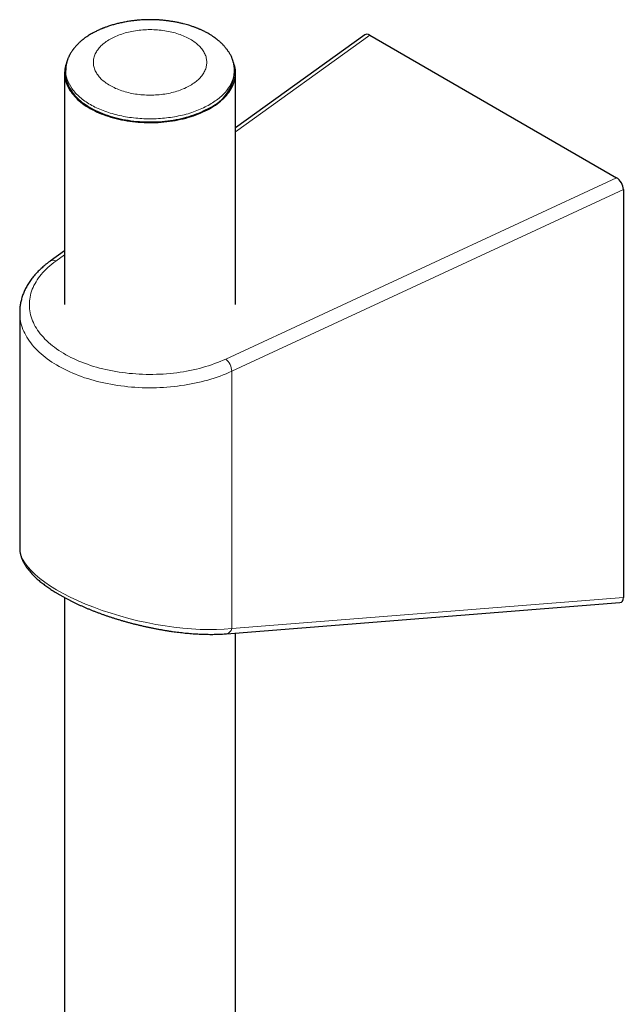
# Model space of a CAD drawing. Header units: millimetres. Extents: x 8 to 984, y 12 to 973.
# Tile 322 of 323: x 862 to 924, y 557 to 660. Entities that reach past the tile are written whole.
import ezdxf

# ---------------------------------------------------------------- set-up
doc = ezdxf.new("R2010")
doc.units = ezdxf.units.MM

msp = doc.modelspace()

# ---------------------------------------------------------------- linework, layer by layer
at = {"color": 7, "linetype": 'Continuous', "lineweight": 30}
for p, q in [((897.49, 658.18), (884.04, 648.51)), ((898.02, 658.14), (923.71, 643.32)), ((866.24, 654.2), (866.24, 630.11)), ((866.36, 654.64), (866.34, 654.32)), ((866.38, 654.64), (866.38, 654.68)), ((883.9, 654.67), (883.91, 654.64)), ((883.94, 654.32), (883.93, 654.64)), ((884.04, 630.11), (884.04, 654.2)), ((924.42, 642.09), (924.42, 599.65)), ((866.24, 635.72), (864.75, 634.65)), ((861.57, 629.29), (861.57, 604.79)), ((861.57, 629.29), (861.57, 629.29)), ((866.24, 599.63), (866.24, 365.36)), ((883.1, 595.86), (924.06, 599.12)), ((884.04, 365.49), (884.04, 595.94))]:
    msp.add_line(p, q, dxfattribs=at)
at = {"color": 252, "linetype": 'Continuous', "lineweight": 0}
for p, q in [((898.02, 658.14), (884.04, 648.1)), ((883.02, 624.45), (923.71, 643.32)), ((924.42, 642.09), (883.64, 623.18)), ((866.24, 635.3), (865.34, 634.65)), ((883.64, 623.18), (883.64, 596.41)), ((883.64, 596.41), (924.42, 599.65))]:
    msp.add_line(p, q, dxfattribs=at)
at = {"color": 7, "linetype": 'Continuous', "lineweight": 30, "flags": 128}
for points in [[(866.46, 655.33), (866.44, 655.29), (866.39, 655.12), (866.34, 654.95), (866.3, 654.78), (866.27, 654.61), (866.25, 654.43), (866.24, 654.26), (866.24, 654.09), (866.25, 653.92), (866.28, 653.74), (866.31, 653.57), (866.35, 653.4), (866.4, 653.23), (866.46, 653.06), (866.53, 652.89), (866.61, 652.73), (866.7, 652.56), (866.8, 652.4), (866.91, 652.24), (867.03, 652.08), (867.16, 651.93), (867.29, 651.77), (867.44, 651.62), (867.59, 651.47), (867.76, 651.33), (867.93, 651.19), (868.11, 651.05), (868.29, 650.91), (868.49, 650.78), (868.69, 650.66), (868.9, 650.53), (869.12, 650.41), (869.34, 650.3), (869.57, 650.19), (869.81, 650.08), (870.05, 649.98), (870.3, 649.89), (870.55, 649.79), (870.81, 649.71), (871.07, 649.63), (871.34, 649.55), (871.62, 649.48), (871.89, 649.41), (872.17, 649.35), (872.46, 649.3), (872.74, 649.25), (873.03, 649.2), (873.32, 649.17), (873.62, 649.13), (873.91, 649.11), (874.21, 649.09), (874.51, 649.07), (874.81, 649.06), (875.1, 649.06), (875.4, 649.06), (875.7, 649.07), (876, 649.08), (876.3, 649.1), (876.59, 649.13), (876.89, 649.16), (877.18, 649.19), (877.47, 649.24), (877.76, 649.28), (878.04, 649.34), (878.32, 649.4), (878.6, 649.46), (878.87, 649.53), (879.14, 649.61), (879.41, 649.69), (879.67, 649.77), (879.92, 649.86), (880.17, 649.96), (880.41, 650.06), (880.65, 650.16), (880.88, 650.27), (881.11, 650.38), (881.33, 650.5), (881.54, 650.62), (881.74, 650.75), (881.94, 650.88), (882.13, 651.01), (882.31, 651.15), (882.48, 651.29), (882.65, 651.44), (882.81, 651.58), (882.95, 651.73), (883.09, 651.89), (883.22, 652.04), (883.34, 652.2), (883.45, 652.36), (883.56, 652.52), (883.65, 652.69), (883.73, 652.85), (883.81, 653.02), (883.87, 653.19), (883.92, 653.36), (883.97, 653.53), (884, 653.7), (884.02, 653.87), (884.04, 654.04), (884.04, 654.22), (884.04, 654.39), (884.02, 654.56), (883.99, 654.73), (883.96, 654.91), (883.91, 655.08), (883.85, 655.25), (883.81, 655.36)], [(866.34, 654.32), (866.34, 654.24), (866.34, 654.07), (866.36, 653.9), (866.38, 653.72), (866.41, 653.55), (866.45, 653.38), (866.51, 653.22), (866.57, 653.05), (866.64, 652.88), (866.72, 652.72), (866.81, 652.55), (866.92, 652.39), (867.03, 652.23), (867.15, 652.07), (867.27, 651.92), (867.41, 651.77), (867.56, 651.62), (867.71, 651.47), (867.88, 651.33), (868.05, 651.19), (868.23, 651.05), (868.42, 650.92), (868.61, 650.79), (868.81, 650.66), (869.02, 650.54), (869.24, 650.43), (869.47, 650.31), (869.7, 650.21), (869.93, 650.1), (870.18, 650), (870.42, 649.91), (870.68, 649.82), (870.94, 649.73), (871.2, 649.65), (871.47, 649.58), (871.74, 649.51), (872.02, 649.45), (872.3, 649.39), (872.58, 649.34), (872.86, 649.29), (873.15, 649.25), (873.44, 649.21), (873.74, 649.18), (874.03, 649.16), (874.33, 649.14), (874.62, 649.12), (874.92, 649.12), (875.22, 649.12), (875.51, 649.12), (875.81, 649.13), (876.11, 649.15), (876.4, 649.17), (876.69, 649.2), (876.99, 649.23), (877.28, 649.27), (877.56, 649.31), (877.85, 649.36), (878.13, 649.42), (878.41, 649.48), (878.68, 649.54), (878.95, 649.62), (879.22, 649.69), (879.48, 649.78), (879.73, 649.86), (879.98, 649.95), (880.23, 650.05), (880.47, 650.15), (880.7, 650.26), (880.93, 650.37), (881.15, 650.48), (881.36, 650.6)]]:
    msp.add_lwpolyline(points, dxfattribs=at)
at = {"color": 252, "linetype": 'Continuous', "lineweight": 0, "flags": 128}
for points in [[(865.34, 634.65), (865.12, 634.49), (864.91, 634.33), (864.7, 634.16), (864.51, 633.98), (864.32, 633.81), (864.14, 633.63), (863.97, 633.45), (863.81, 633.26), (863.66, 633.08), (863.52, 632.89), (863.39, 632.7), (863.27, 632.5), (863.16, 632.31), (863.05, 632.11), (862.96, 631.91), (862.88, 631.71), (862.8, 631.51), (862.74, 631.31), (862.68, 631.1), (862.64, 630.9), (862.61, 630.69), (862.58, 630.49), (862.57, 630.28), (862.57, 630.07), (862.57, 629.87), (862.59, 629.66), (862.62, 629.46), (862.65, 629.25), (862.7, 629.05), (862.76, 628.84), (862.82, 628.64), (862.9, 628.44), (862.99, 628.24), (863.08, 628.04), (863.19, 627.85), (863.31, 627.65), (863.43, 627.46), (863.57, 627.27), (863.71, 627.08), (863.87, 626.89), (864.03, 626.71), (864.2, 626.53), (864.38, 626.35), (864.57, 626.18), (864.77, 626), (864.97, 625.84), (865.19, 625.67), (865.41, 625.51), (865.64, 625.35), (865.88, 625.2), (866.12, 625.05), (866.38, 624.9), (866.64, 624.76), (866.9, 624.62), (867.17, 624.49), (867.45, 624.36), (867.74, 624.24), (868.03, 624.12), (868.33, 624.01), (868.63, 623.9), (868.94, 623.79), (869.25, 623.69), (869.57, 623.6), (869.89, 623.51), (870.22, 623.43), (870.55, 623.35), (870.88, 623.28), (871.22, 623.21), (871.56, 623.15), (871.91, 623.09), (872.25, 623.04), (872.6, 623), (872.95, 622.96), (873.3, 622.93), (873.66, 622.9), (874.01, 622.88), (874.37, 622.86), (874.73, 622.85), (875.08, 622.85), (875.44, 622.85), (875.8, 622.86), (876.15, 622.87), (876.51, 622.89), (876.86, 622.92), (877.22, 622.95), (877.57, 622.98), (877.92, 623.03), (878.26, 623.07), (878.61, 623.13), (878.95, 623.19), (879.29, 623.25), (879.62, 623.32), (879.96, 623.4), (880.28, 623.48), (880.61, 623.57), (880.93, 623.66), (881.24, 623.76), (881.55, 623.86), (881.86, 623.97), (882.16, 624.08), (882.45, 624.2), (882.74, 624.32), (883.02, 624.45)], [(883.64, 623.18), (883.35, 623.05), (883.05, 622.92), (882.75, 622.8), (882.44, 622.68), (882.12, 622.57), (881.8, 622.46), (881.48, 622.36), (881.15, 622.26), (880.81, 622.17), (880.47, 622.08), (880.13, 622), (879.78, 621.93), (879.43, 621.86), (879.08, 621.79), (878.72, 621.73), (878.36, 621.68), (878, 621.63), (877.64, 621.59), (877.27, 621.55), (876.9, 621.52), (876.53, 621.5), (876.17, 621.48), (875.8, 621.46), (875.42, 621.46), (875.05, 621.45), (874.68, 621.46), (874.31, 621.47), (873.94, 621.48), (873.57, 621.51), (873.2, 621.53), (872.84, 621.57), (872.47, 621.61), (872.11, 621.65), (871.75, 621.7), (871.39, 621.76), (871.04, 621.82), (870.68, 621.89), (870.34, 621.96), (869.99, 622.04), (869.65, 622.12), (869.31, 622.21), (868.98, 622.31), (868.65, 622.41), (868.33, 622.51), (868.01, 622.62), (867.7, 622.74), (867.39, 622.86), (867.09, 622.98), (866.79, 623.11), (866.5, 623.25), (866.22, 623.38), (865.94, 623.53), (865.67, 623.67), (865.41, 623.83), (865.16, 623.98), (864.91, 624.14), (864.67, 624.3), (864.44, 624.47), (864.21, 624.64), (864, 624.82), (863.79, 624.99), (863.59, 625.17), (863.4, 625.36), (863.22, 625.54), (863.04, 625.73), (862.88, 625.93), (862.73, 626.12), (862.58, 626.32), (862.44, 626.52), (862.32, 626.72), (862.2, 626.92), (862.09, 627.13), (862, 627.33), (861.91, 627.54), (861.83, 627.75), (861.76, 627.96), (861.7, 628.17), (861.66, 628.39), (861.62, 628.6), (861.59, 628.81), (861.57, 629.03), (861.57, 629.24), (861.57, 629.29)]]:
    msp.add_lwpolyline(points, dxfattribs=at)
at = {"color": 7, "linetype": 'Continuous', "lineweight": 30}
msp.add_arc((879.59, 654.58), 4.35, 294.0135, 356.5744, dxfattribs=at)
at = {"color": 252, "linetype": 'Continuous', "lineweight": 0}
for centre, radius, start, end in [((865.05, 634.17), 0.566, 59.3953, 121.4775), ((881.94, 623.13), 1.7, 1.8148, 50.8053), ((882.98, 596.53), 0.671, 279.8206, 350.1576)]:
    msp.add_arc(centre, radius, start, end, dxfattribs=at)
at = {"color": 7, "linetype": 'Continuous', "lineweight": 30}
for centre, major_axis, ratio, start_param, end_param in [((898.02, 657.33), (-0.506, 0.866), 0.577362, 5.491955, 6.337827), ((923.71, 642.5), (-0.506, 0.866), 0.577362, 3.921158, 5.491955), ((875.14, 602.11), (13.53, -3.1), 0.363453, 3.224641, 3.225022), ((923.71, 600.09), (-0.485, 0.938), 0.554362, 2.912747, 3.961965)]:
    msp.add_ellipse(centre, major_axis=major_axis, ratio=ratio, start_param=start_param, end_param=end_param, dxfattribs=at)
at = {"color": 252, "linetype": 'Continuous', "lineweight": 0}
msp.add_ellipse((875.14, 602.11), major_axis=(13.53, -3.1), ratio=0.363453, start_param=3.225022, end_param=5.47219, dxfattribs=at)
at = {"color": 7, "linetype": 'Continuous', "lineweight": 30}
for points, knots in [([(883.93, 654.63), (883.92, 654.68), (883.92, 654.76), (883.9, 654.89), (883.89, 655), (883.87, 655.11), (883.85, 655.22), (883.82, 655.3), (883.8, 655.38), (883.79, 655.43), (883.78, 655.47), (883.76, 655.52), (883.74, 655.57), (883.72, 655.63), (883.69, 655.73), (883.64, 655.84), (883.57, 655.99), (883.5, 656.13), (883.42, 656.27), (883.33, 656.4), (883.25, 656.53), (883.16, 656.65), (883.08, 656.75), (883.01, 656.84), (882.93, 656.93), (882.85, 657.03), (882.76, 657.13), (882.66, 657.23), (882.57, 657.32), (882.48, 657.4), (882.39, 657.48), (882.29, 657.57), (882.2, 657.64), (882.12, 657.7), (882.06, 657.75), (882.02, 657.78), (881.98, 657.81), (881.94, 657.85), (881.88, 657.88), (881.82, 657.93), (881.74, 657.99), (881.63, 658.06), (881.51, 658.14), (881.38, 658.22), (881.24, 658.3), (881.08, 658.39), (880.92, 658.47), (880.76, 658.56), (880.6, 658.63), (880.46, 658.69), (880.34, 658.75), (880.24, 658.79), (880.15, 658.83), (880.05, 658.87), (879.94, 658.91), (879.82, 658.96), (879.68, 659.01), (879.53, 659.06), (879.36, 659.12), (879.14, 659.18), (878.89, 659.26), (878.59, 659.34), (878.26, 659.42), (877.9, 659.49), (877.52, 659.56), (877.14, 659.62), (876.76, 659.67), (876.37, 659.71), (875.98, 659.74), (875.6, 659.75), (875.2, 659.76), (874.78, 659.76), (874.34, 659.74), (873.92, 659.71), (873.51, 659.67), (873.09, 659.61), (872.64, 659.54), (872.19, 659.45), (871.75, 659.35), (871.4, 659.26), (871.12, 659.18), (870.92, 659.12), (870.74, 659.06), (870.59, 659), (870.45, 658.95), (870.34, 658.91), (870.26, 658.88), (870.21, 658.86), (870.17, 658.84), (870.13, 658.82), (870.07, 658.8), (869.97, 658.76), (869.84, 658.7), (869.69, 658.63), (869.52, 658.55), (869.36, 658.47), (869.19, 658.38), (869.01, 658.28), (868.83, 658.17), (868.64, 658.05), (868.49, 657.95), (868.37, 657.86), (868.28, 657.8), (868.2, 657.74), (868.14, 657.68), (868.06, 657.62), (867.95, 657.54), (867.83, 657.43), (867.71, 657.31), (867.6, 657.2), (867.51, 657.11), (867.43, 657.03), (867.37, 656.96), (867.3, 656.88), (867.25, 656.82), (867.21, 656.77), (867.19, 656.74), (867.16, 656.71), (867.14, 656.68), (867.12, 656.64), (867.09, 656.61), (867.06, 656.56), (867.01, 656.5), (866.95, 656.4), (866.87, 656.27), (866.79, 656.14), (866.73, 656.03), (866.69, 655.93), (866.64, 655.83), (866.59, 655.72), (866.55, 655.61), (866.52, 655.51), (866.49, 655.42), (866.47, 655.34), (866.45, 655.27), (866.43, 655.17), (866.4, 655.06), (866.38, 654.93), (866.37, 654.79), (866.36, 654.69), (866.36, 654.63)], [0, 0, 0, 0, 0.007117, 0.014096, 0.020944, 0.027664, 0.034186, 0.039809, 0.044359, 0.047587, 0.04999, 0.05265, 0.055919, 0.059797, 0.064284, 0.073018, 0.081916, 0.090839, 0.099786, 0.108759, 0.117426, 0.125176, 0.131995, 0.137918, 0.143871, 0.150433, 0.157612, 0.165509, 0.171083, 0.176977, 0.183189, 0.189683, 0.195561, 0.200436, 0.203817, 0.206462, 0.208521, 0.210972, 0.213991, 0.217579, 0.221735, 0.228311, 0.235147, 0.242032, 0.248966, 0.257048, 0.265191, 0.273335, 0.280756, 0.287245, 0.292712, 0.297285, 0.301354, 0.305192, 0.31057, 0.315702, 0.321562, 0.328234, 0.335715, 0.344007, 0.355025, 0.367209, 0.380557, 0.395067, 0.410738, 0.424684, 0.439412, 0.454228, 0.468792, 0.483107, 0.497176, 0.513733, 0.529925, 0.545758, 0.561236, 0.576361, 0.594773, 0.612636, 0.629951, 0.646715, 0.656029, 0.664628, 0.672288, 0.679008, 0.684787, 0.689625, 0.693521, 0.695557, 0.697191, 0.698647, 0.70133, 0.705483, 0.711109, 0.719261, 0.727318, 0.735049, 0.742453, 0.752444, 0.762133, 0.77196, 0.781929, 0.787942, 0.793133, 0.797493, 0.801254, 0.805666, 0.812363, 0.820372, 0.829403, 0.83832, 0.843809, 0.849207, 0.854515, 0.859717, 0.864179, 0.867294, 0.869537, 0.871242, 0.873194, 0.875427, 0.877942, 0.880738, 0.883815, 0.891178, 0.899768, 0.909509, 0.915302, 0.921435, 0.927906, 0.934716, 0.941832, 0.948342, 0.953833, 0.957738, 0.96246, 0.96811, 0.974687, 0.982194, 0.990631, 1, 1, 1, 1]), ([(864.75, 634.65), (864.71, 634.62), (864.6, 634.54), (864.41, 634.39), (864.19, 634.22), (863.99, 634.04), (863.79, 633.86), (863.59, 633.68), (863.41, 633.49), (863.23, 633.3), (863.06, 633.11), (862.9, 632.91), (862.75, 632.72), (862.61, 632.51), (862.48, 632.31), (862.35, 632.11), (862.24, 631.9), (862.13, 631.69), (862.03, 631.48), (861.95, 631.27), (861.87, 631.05), (861.8, 630.84), (861.74, 630.62), (861.68, 630.41), (861.64, 630.19), (861.61, 629.98), (861.58, 629.76), (861.57, 629.54), (861.56, 629.38), (861.57, 629.3), (861.57, 629.29)], [0, 0, 0, 0, 0.020573, 0.059182, 0.09778, 0.136347, 0.174874, 0.213348, 0.25176, 0.290096, 0.328344, 0.366492, 0.404527, 0.442437, 0.48021, 0.517839, 0.555314, 0.592631, 0.629785, 0.666777, 0.703609, 0.740287, 0.776818, 0.813214, 0.849488, 0.885656, 0.921737, 0.957749, 0.993715, 1, 1, 1, 1]), ([(861.57, 604.79), (861.57, 604.76), (861.57, 604.68), (861.57, 604.55), (861.59, 604.39), (861.62, 604.23), (861.66, 604.08), (861.7, 603.92), (861.76, 603.75), (861.82, 603.59), (861.9, 603.43), (861.98, 603.27), (862.07, 603.1), (862.17, 602.94), (862.29, 602.77), (862.41, 602.61), (862.54, 602.44), (862.68, 602.28), (862.82, 602.11), (862.98, 601.95), (863.14, 601.79), (863.31, 601.63), (863.49, 601.47), (863.67, 601.32), (863.87, 601.16), (864.06, 601.01), (864.27, 600.86), (864.48, 600.71), (864.7, 600.56), (864.92, 600.41), (865.15, 600.26), (865.38, 600.12), (865.62, 599.97), (865.87, 599.83), (866.12, 599.69), (866.37, 599.55), (866.64, 599.42), (866.9, 599.28), (867.17, 599.15), (867.45, 599.01), (867.73, 598.88), (868.02, 598.76), (868.31, 598.63), (868.6, 598.5), (868.9, 598.38), (869.2, 598.26), (869.51, 598.14), (869.82, 598.03), (870.13, 597.91), (870.44, 597.8), (870.76, 597.69), (871.08, 597.59), (871.41, 597.48), (871.73, 597.38), (872.06, 597.28), (872.39, 597.18), (872.72, 597.09), (873.06, 597), (873.39, 596.91), (873.73, 596.83), (874.07, 596.75), (874.41, 596.67), (874.75, 596.59), (875.09, 596.52), (875.43, 596.45), (875.77, 596.38), (876.11, 596.32), (876.45, 596.26), (876.79, 596.2), (877.13, 596.15), (877.47, 596.1), (877.8, 596.06), (878.14, 596.02), (878.47, 595.98), (878.8, 595.94), (879.13, 595.91), (879.46, 595.88), (879.78, 595.86), (880.1, 595.84), (880.42, 595.83), (880.74, 595.81), (881.05, 595.81), (881.36, 595.8), (881.66, 595.8), (881.97, 595.81), (882.26, 595.82), (882.56, 595.83), (882.83, 595.84), (883.01, 595.86), (883.1, 595.86)], [0, 0, 0, 0, 0.005482, 0.0154552, 0.0255361, 0.0357485, 0.0461133, 0.0566483, 0.067366, 0.0782732, 0.0893696, 0.1006473, 0.1120907, 0.1236776, 0.1353811, 0.1471719, 0.1590209, 0.1709015, 0.1827884, 0.1946604, 0.2065052, 0.2183141, 0.230082, 0.2418059, 0.2534849, 0.2651197, 0.2767117, 0.288263, 0.2997763, 0.3112545, 0.3227007, 0.3341179, 0.3455093, 0.3568781, 0.3682271, 0.3795594, 0.390878, 0.4021854, 0.4134845, 0.4247778, 0.4360678, 0.4473569, 0.458647, 0.4699399, 0.4812378, 0.4925428, 0.5038566, 0.5151811, 0.5265185, 0.5378699, 0.5492372, 0.560622, 0.5720256, 0.5834495, 0.5948946, 0.6063626, 0.6178542, 0.6293707, 0.6409129, 0.652482, 0.6640782, 0.6757028, 0.6873561, 0.6990388, 0.7107517, 0.7224949, 0.7342687, 0.7460738, 0.7579102, 0.7697781, 0.7816778, 0.7936093, 0.8055727, 0.8175681, 0.8295958, 0.8416549, 0.853746, 0.8658692, 0.8780239, 0.8902104, 0.9024284, 0.9146782, 0.9269592, 0.939272, 0.9516166, 0.9639929, 0.9764007, 0.9888408, 1, 1, 1, 1])]:
    msp.add_open_spline(points, degree=3, knots=knots, dxfattribs=at)
at = {"color": 252, "linetype": 'Continuous', "lineweight": 0}
for points, knots in [([(879.32, 652.91), (879.49, 653.02), (879.84, 653.24), (880.27, 653.61), (880.61, 654.01), (880.86, 654.44), (881.01, 654.88), (881.06, 655.32), (881.01, 655.77), (880.86, 656.21), (880.61, 656.63), (880.27, 657.03), (879.84, 657.4), (879.33, 657.74), (878.75, 658.03), (878.1, 658.28), (877.41, 658.48), (876.67, 658.62), (875.91, 658.71), (875.14, 658.74), (874.37, 658.71), (873.61, 658.62), (872.88, 658.48), (872.18, 658.28), (871.54, 658.03), (870.96, 657.74), (870.45, 657.4), (870.01, 657.03), (869.67, 656.63), (869.42, 656.21), (869.27, 655.77), (869.22, 655.32), (869.27, 654.88), (869.42, 654.44), (869.67, 654.01), (870.01, 653.61), (870.45, 653.24), (870.96, 652.91), (871.54, 652.61), (872.18, 652.36), (872.88, 652.16), (873.61, 652.02), (874.37, 651.93), (875.14, 651.9), (875.91, 651.93), (876.67, 652.02), (877.41, 652.16), (878.1, 652.36), (878.75, 652.61), (879.13, 652.81), (879.32, 652.91)], [0, 0, 0, 0, 0.020833, 0.041667, 0.0625, 0.083333, 0.104167, 0.125, 0.145833, 0.166667, 0.1875, 0.208333, 0.229167, 0.25, 0.270833, 0.291667, 0.3125, 0.333333, 0.354167, 0.375, 0.395833, 0.416667, 0.4375, 0.458333, 0.479167, 0.5, 0.520833, 0.541667, 0.5625, 0.583333, 0.604167, 0.625, 0.645833, 0.666667, 0.6875, 0.708333, 0.729167, 0.75, 0.770833, 0.791667, 0.8125, 0.833333, 0.854167, 0.875, 0.895833, 0.916667, 0.9375, 0.958333, 0.979167, 1, 1, 1, 1]), ([(881.35, 650.93), (880.92, 650.71), (880.07, 650.26), (878.52, 649.8), (876.87, 649.51), (875.14, 649.41), (873.42, 649.51), (871.76, 649.8), (870.23, 650.27), (868.89, 650.9), (867.79, 651.68), (866.97, 652.56), (866.49, 653.52), (866.3, 654.23), (866.37, 654.6), (866.38, 654.64)], [0, 0, 0, 0, 0.082471, 0.164942, 0.247413, 0.329884, 0.412354, 0.494825, 0.577296, 0.659767, 0.742238, 0.824709, 0.90718, 0.989651, 1, 1, 1, 1]), ([(883.91, 654.64), (883.91, 654.6), (883.98, 654.23), (883.79, 653.52), (883.31, 652.56), (882.5, 651.67), (881.74, 651.18), (881.35, 650.93)], [0, 0, 0, 0, 0.030418, 0.272813, 0.515209, 0.757604, 1, 1, 1, 1])]:
    msp.add_open_spline(points, degree=3, knots=knots, dxfattribs=at)

doc.saveas('drawing.dxf')
